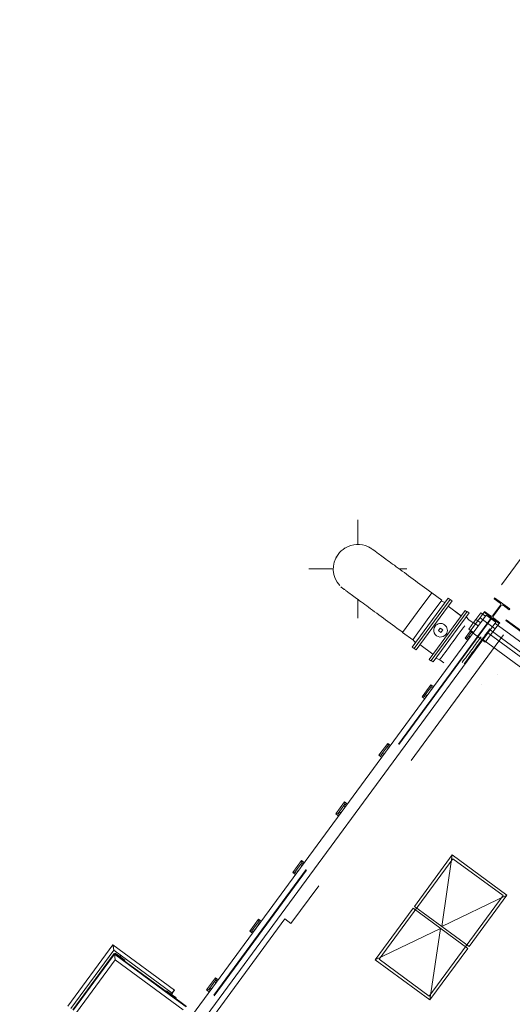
# Model space of a CAD drawing. Header units: metres. Extents: x 135583 to 135939, y 457896 to 458258.
# Tile 414 of 599: x 135799.52 to 135805.84, y 457975.92 to 457988.56. Entities that reach past the tile are written whole.
import ezdxf

# ---------------------------------------------------------------- set-up
doc = ezdxf.new("R2010")
doc.units = ezdxf.units.M
doc.linetypes.add('Hidden', pattern=[4, 2, -2])
doc.layers.add('NIEUWE INSTALLATIE', color=250, linetype='Continuous', lineweight=0)

msp = doc.modelspace()

# ---------------------------------------------------------------- linework, layer by layer
at = {"layer": 'NIEUWE INSTALLATIE', "linetype": 'Hidden'}
for p, q in [((135805.702, 457981.304), (135811.03, 457988.557)), ((135805.702, 457981.304), (135811.03, 457988.557)), ((135805.567, 457980.873), (135801.119, 457974.819)), ((135805.572, 457980.868), (135801.125, 457974.814)), ((135805.4, 457980.843), (135805.371, 457980.803)), ((135805.4, 457980.843), (135805.371, 457980.803)), ((135805.566, 457980.873), (135805.396, 457980.641)), ((135805.566, 457980.873), (135805.396, 457980.641)), ((135805.572, 457980.868), (135805.402, 457980.637)), ((135805.572, 457980.868), (135805.402, 457980.637)), ((135805.623, 457980.741), (135805.43, 457980.883)), ((135805.623, 457980.741), (135805.43, 457980.883)), ((135805.574, 457980.883), (135805.566, 457980.873)), ((135805.574, 457980.883), (135805.566, 457980.873)), ((135805.58, 457980.879), (135805.572, 457980.868)), ((135805.58, 457980.879), (135805.572, 457980.868)), ((135805.728, 457980.664), (135803.004, 457976.957)), ((135805.728, 457980.664), (135803.004, 457976.957)), ((135805.46, 457980.595), (135805.339, 457980.683)), ((135805.46, 457980.595), (135805.339, 457980.683)), ((135805.564, 457980.661), (135805.594, 457980.701)), ((135805.564, 457980.661), (135805.594, 457980.701)), ((135804.808, 457979.961), (135804.803, 457979.967)), ((135804.803, 457979.967), (135804.803, 457979.959)), ((135804.803, 457979.959), (135804.806, 457979.957)), ((135804.806, 457979.957), (135804.808, 457979.961)), ((135804.133, 457976.5), (135805.08, 457977.79)), ((135805.08, 457977.79), (135805.725, 457977.316)), ((135804.778, 457976.027), (135805.725, 457977.316)), ((135802.924, 457977.017), (135797.417, 457969.522)), ((135802.924, 457977.017), (135797.417, 457969.522)), ((135803.004, 457976.957), (135802.924, 457977.017)), ((135803.004, 457976.957), (135802.924, 457977.017)), ((135800.208, 457975.753), (135800.751, 457976.491)), ((135800.208, 457975.753), (135800.751, 457976.491)), ((135800.213, 457975.849), (135800.737, 457976.562)), ((135800.213, 457975.849), (135800.737, 457976.562)), ((135800.739, 457976.565), (135801.602, 457975.931)), ((135800.739, 457976.565), (135801.602, 457975.931)), ((135800.751, 457976.491), (135800.74, 457976.564)), ((135800.74, 457976.564), (135800.751, 457976.491)), ((135800.751, 457976.491), (135800.74, 457976.564)), ((135800.74, 457976.564), (135800.751, 457976.491)), ((135800.751, 457976.491), (135801.621, 457975.852)), ((135800.751, 457976.491), (135801.621, 457975.852)), ((135804.133, 457976.5), (135804.778, 457976.027)), ((135801.947, 457976.112), (135801.922, 457976.108)), ((135801.922, 457976.108), (135801.956, 457976.083)), ((135801.966, 457976.101), (135801.947, 457976.112)), ((135801.958, 457976.082), (135801.966, 457976.101)), ((135801.956, 457976.083), (135801.958, 457976.082))]:
    msp.add_line(p, q, dxfattribs=at)
at = {"layer": 'NIEUWE INSTALLATIE'}
for p, q in [((135803.861, 457981.818), (135803.861, 457982.138)), ((135803.231, 457981.508), (135803.551, 457981.508)), ((135804.393, 457981.508), (135804.491, 457981.508)), ((135804.623, 457980.949), (135804.809, 457981.203)), ((135804.809, 457981.203), (135804.623, 457980.949)), ((135804.938, 457981.108), (135804.809, 457981.203)), ((135803.861, 457980.878), (135803.861, 457981.118)), ((135804.584, 457980.487), (135805.045, 457981.116)), ((135804.608, 457980.469), (135805.07, 457981.098)), ((135804.938, 457981.108), (135804.752, 457980.854)), ((135805.18, 457980.911), (135805.019, 457981.029)), ((135805.186, 457980.907), (135805.019, 457981.029)), ((135805.07, 457981.098), (135805.045, 457981.116)), ((135805.691, 457981.042), (135805.593, 457980.91)), ((135805.6, 457980.905), (135805.697, 457981.037)), ((135805.616, 457981.137), (135805.609, 457981.127)), ((135805.609, 457981.127), (135805.686, 457981.071)), ((135805.81, 457980.995), (135805.616, 457981.137)), ((135805.726, 457981.042), (135805.803, 457980.985)), ((135805.509, 457980.915), (135801.061, 457974.861)), ((135804.436, 457980.695), (135804.623, 457980.949)), ((135804.623, 457980.949), (135804.436, 457980.695)), ((135805.236, 457980.975), (135804.775, 457980.347)), ((135804.802, 457980.333), (135805.264, 457980.962)), ((135805.288, 457980.944), (135804.826, 457980.316)), ((135805.261, 457980.957), (135805.236, 457980.975)), ((135805.288, 457980.944), (135805.264, 457980.962)), ((135805.438, 457980.946), (135805.376, 457980.861)), ((135805.48, 457980.952), (135805.4, 457980.843)), ((135805.48, 457980.952), (135805.4, 457980.843)), ((135805.499, 457980.901), (135805.438, 457980.946)), ((135805.487, 457980.961), (135805.48, 457980.952)), ((135805.48, 457980.952), (135805.674, 457980.81)), ((135805.564, 457980.905), (135805.487, 457980.961)), ((135805.509, 457980.915), (135805.63, 457980.826)), ((135805.803, 457980.985), (135805.81, 457980.995)), ((135801.182, 457974.772), (135805.63, 457980.826)), ((135804.752, 457980.854), (135804.565, 457980.6)), ((135805.35, 457980.775), (135805.237, 457980.621)), ((135805.287, 457980.855), (135805.252, 457980.895)), ((135805.346, 457980.821), (135805.284, 457980.736)), ((135805.342, 457980.815), (135805.287, 457980.855)), ((135805.371, 457980.803), (135805.303, 457980.71)), ((135805.371, 457980.803), (135805.303, 457980.71)), ((135805.346, 457980.821), (135805.376, 457980.861)), ((135805.346, 457980.821), (135805.407, 457980.776)), ((135805.376, 457980.861), (135805.437, 457980.816)), ((135805.594, 457980.701), (135805.674, 457980.81)), ((135805.594, 457980.701), (135805.674, 457980.81)), ((135805.681, 457980.819), (135805.604, 457980.876)), ((135809.045, 457978.296), (135805.62, 457980.812)), ((135805.674, 457980.81), (135805.681, 457980.819)), ((135805.763, 457980.856), (135805.759, 457980.849)), ((135805.988, 457980.68), (135805.759, 457980.849)), ((135805.763, 457980.856), (135805.993, 457980.687)), ((135804.436, 457980.695), (135804.565, 457980.6)), ((135804.918, 457980.75), (135804.894, 457980.718)), ((135804.894, 457980.718), (135804.926, 457980.694)), ((135804.95, 457980.727), (135804.918, 457980.75)), ((135804.926, 457980.694), (135804.95, 457980.727)), ((135805.265, 457980.626), (135805.318, 457980.698)), ((135805.345, 457980.691), (135805.284, 457980.736)), ((135805.339, 457980.683), (135805.303, 457980.71)), ((135805.339, 457980.683), (135805.303, 457980.71)), ((135805.496, 457980.568), (135805.564, 457980.661)), ((135805.496, 457980.568), (135805.564, 457980.661)), ((135805.528, 457980.687), (135808.953, 457978.171)), ((135805.557, 457980.728), (135808.983, 457978.211)), ((135804.658, 457980.538), (135804.825, 457980.415)), ((135804.658, 457980.538), (135804.825, 457980.415)), ((135805.237, 457980.621), (135805.265, 457980.626)), ((135805.237, 457980.621), (135805.274, 457980.595)), ((135805.286, 457980.611), (135805.265, 457980.626)), ((135805.496, 457980.568), (135805.46, 457980.595)), ((135805.496, 457980.568), (135805.46, 457980.595)), ((135808.886, 457978.09), (135805.466, 457980.603)), ((135804.584, 457980.487), (135804.608, 457980.469)), ((135804.775, 457980.347), (135804.799, 457980.329)), ((135804.799, 457980.329), (135804.802, 457980.334)), ((135804.802, 457980.333), (135804.826, 457980.316)), ((135804.862, 457980.365), (135804.911, 457980.343)), ((135804.911, 457980.343), (135804.966, 457980.303)), ((135805.658, 457980.157), (135805.658, 457980.157)), ((135804.797, 457980.022), (135804.685, 457979.869)), ((135804.834, 457979.996), (135804.797, 457980.022)), ((135804.801, 457979.994), (135804.797, 457980.022)), ((135805.451, 457980.026), (135805.451, 457980.025)), ((135804.712, 457979.874), (135804.801, 457979.994)), ((135804.801, 457979.994), (135804.822, 457979.979)), ((135804.685, 457979.869), (135804.712, 457979.874)), ((135804.685, 457979.869), (135804.721, 457979.842)), ((135804.733, 457979.859), (135804.712, 457979.874)), ((135804.244, 457979.27), (135804.132, 457979.117)), ((135804.281, 457979.243), (135804.244, 457979.27)), ((135804.249, 457979.242), (135804.244, 457979.27)), ((135804.16, 457979.121), (135804.249, 457979.242)), ((135804.249, 457979.242), (135804.269, 457979.227)), ((135804.132, 457979.117), (135804.16, 457979.121)), ((135804.132, 457979.117), (135804.168, 457979.09)), ((135804.18, 457979.106), (135804.16, 457979.121)), ((135803.692, 457978.518), (135803.579, 457978.365)), ((135803.728, 457978.491), (135803.692, 457978.518)), ((135803.696, 457978.49), (135803.692, 457978.518)), ((135803.607, 457978.369), (135803.696, 457978.49)), ((135803.696, 457978.49), (135803.717, 457978.475)), ((135803.579, 457978.365), (135803.607, 457978.369)), ((135803.579, 457978.365), (135803.616, 457978.338)), ((135803.628, 457978.354), (135803.607, 457978.369)), ((135803.139, 457977.766), (135803.027, 457977.613)), ((135803.176, 457977.739), (135803.139, 457977.766)), ((135803.143, 457977.738), (135803.139, 457977.766)), ((135805.073, 457977.839), (135804.587, 457977.178)), ((135804.938, 457976.92), (135805.073, 457977.839)), ((135805.774, 457977.324), (135805.073, 457977.839)), ((135803.027, 457977.613), (135803.055, 457977.617)), ((135803.055, 457977.617), (135803.143, 457977.738)), ((135803.075, 457977.602), (135803.055, 457977.617)), ((135803.143, 457977.738), (135803.164, 457977.723)), ((135803.027, 457977.613), (135803.063, 457977.586)), ((135804.938, 457976.92), (135805.774, 457977.324)), ((135805.288, 457976.663), (135805.774, 457977.324)), ((135804.569, 457977.154), (135804.084, 457976.493)), ((135805.271, 457976.639), (135804.569, 457977.154)), ((135804.587, 457977.178), (135805.288, 457976.663)), ((135802.587, 457977.014), (135802.474, 457976.861)), ((135802.502, 457976.865), (135802.591, 457976.986)), ((135802.623, 457976.987), (135802.587, 457977.014)), ((135802.591, 457976.986), (135802.587, 457977.014)), ((135802.591, 457976.986), (135802.611, 457976.971)), ((135802.474, 457976.861), (135802.502, 457976.865)), ((135802.474, 457976.861), (135802.511, 457976.834)), ((135802.587, 457976.981), (135802.502, 457976.865)), ((135802.502, 457976.865), (135802.518, 457976.853)), ((135802.518, 457976.853), (135802.502, 457976.865)), ((135802.523, 457976.85), (135802.593, 457976.951)), ((135802.611, 457976.971), (135802.587, 457976.981)), ((135802.588, 457976.954), (135802.595, 457976.96)), ((135802.593, 457976.951), (135802.588, 457976.954)), ((135802.595, 457976.96), (135802.602, 457976.958)), ((135802.602, 457976.958), (135802.611, 457976.971)), ((135804.084, 457976.493), (135804.92, 457976.896)), ((135804.785, 457975.978), (135804.92, 457976.896)), ((135802.518, 457976.853), (135802.523, 457976.85)), ((135800.721, 457976.684), (135800.142, 457975.896)), ((135800.181, 457975.867), (135800.732, 457976.617)), ((135801.51, 457976.105), (135800.721, 457976.684)), ((135800.732, 457976.617), (135801.481, 457976.066)), ((135804.785, 457975.978), (135805.271, 457976.639)), ((135800.738, 457976.575), (135800.205, 457975.85)), ((135800.212, 457975.845), (135800.74, 457976.564)), ((135801.463, 457976.042), (135800.738, 457976.575)), ((135800.738, 457976.575), (135800.74, 457976.564)), ((135800.74, 457976.564), (135801.459, 457976.036)), ((135800.745, 457976.57), (135800.751, 457976.578)), ((135800.748, 457976.575), (135800.745, 457976.57)), ((135800.745, 457976.57), (135800.849, 457976.493)), ((135800.871, 457976.489), (135800.748, 457976.575)), ((135800.751, 457976.578), (135800.871, 457976.489)), ((135800.807, 457976.537), (135800.819, 457976.553)), ((135800.818, 457976.546), (135800.807, 457976.537)), ((135800.807, 457976.537), (135800.813, 457976.532)), ((135800.815, 457976.531), (135800.807, 457976.537)), ((135800.813, 457976.532), (135800.815, 457976.531)), ((135800.827, 457976.547), (135800.815, 457976.531)), ((135800.815, 457976.531), (135800.818, 457976.546)), ((135800.849, 457976.493), (135800.865, 457976.481)), ((135800.865, 457976.481), (135800.871, 457976.489)), ((135800.871, 457976.489), (135800.865, 457976.481)), ((135804.084, 457976.493), (135804.785, 457975.978)), ((135802.034, 457976.262), (135801.922, 457976.108)), ((135801.949, 457976.113), (135802.038, 457976.234)), ((135802.071, 457976.235), (135802.034, 457976.262)), ((135802.038, 457976.234), (135802.034, 457976.262)), ((135802.038, 457976.234), (135802.059, 457976.219)), ((135801.51, 457976.105), (135801.492, 457976.081)), ((135801.922, 457976.108), (135801.949, 457976.113)), ((135801.922, 457976.108), (135801.958, 457976.082)), ((135801.97, 457976.098), (135801.949, 457976.113)), ((135801.403, 457976.087), (135801.409, 457976.095)), ((135801.406, 457976.091), (135801.404, 457976.086)), ((135801.404, 457976.086), (135801.519, 457976.001)), ((135801.528, 457976.007), (135801.406, 457976.091)), ((135801.409, 457976.095), (135801.53, 457976.006)), ((135801.463, 457976.042), (135801.459, 457976.036)), ((135801.459, 457976.036), (135801.463, 457976.042)), ((135801.66, 457975.888), (135801.459, 457976.036)), ((135801.463, 457976.042), (135801.665, 457975.894)), ((135801.465, 457976.053), (135801.477, 457976.07)), ((135801.473, 457976.047), (135801.465, 457976.053)), ((135801.485, 457976.064), (135801.473, 457976.047)), ((135801.485, 457976.072), (135801.483, 457976.069)), ((135801.488, 457976.076), (135801.485, 457976.072)), ((135801.492, 457976.081), (135801.488, 457976.076)), ((135801.519, 457976.001), (135801.524, 457975.998)), ((135801.524, 457975.998), (135801.528, 457976.007)), ((135801.53, 457976.006), (135801.524, 457975.998))]:
    msp.add_line(p, q, dxfattribs=at)
at = {"layer": 'NIEUWE INSTALLATIE', "extrusion": (0, 0, -1)}
for p, q in [((135805.021, 457981.133), (135804.56, 457980.505)), ((135805.045, 457981.116), (135804.584, 457980.487)), ((135804.98, 457981.078), (135804.929, 457981.095)), ((135805.045, 457981.116), (135805.021, 457981.133)), ((135804.568, 457980.604), (135804.6, 457980.56)), ((135804.56, 457980.505), (135804.584, 457980.487))]:
    msp.add_line(p, q, dxfattribs=at)
at = {"layer": 'NIEUWE INSTALLATIE', "flags": 128}
for points in [[(135804.809, 457981.203), (135804.779, 457981.225), (135804.748, 457981.247), (135804.718, 457981.27), (135804.688, 457981.292), (135804.658, 457981.314), (135804.628, 457981.336), (135804.599, 457981.357), (135804.57, 457981.379), (135804.541, 457981.4), (135804.513, 457981.421), (135804.485, 457981.441), (135804.458, 457981.461), (135804.431, 457981.481), (135804.405, 457981.5), (135804.379, 457981.519), (135804.354, 457981.537), (135804.33, 457981.555), (135804.307, 457981.572), (135804.285, 457981.588), (135804.263, 457981.604), (135804.242, 457981.619), (135804.222, 457981.634), (135804.203, 457981.648), (135804.185, 457981.661), (135804.168, 457981.674), (135804.153, 457981.685), (135804.138, 457981.696), (135804.124, 457981.706), (135804.111, 457981.716), (135804.099, 457981.724), (135804.089, 457981.732), (135804.08, 457981.739), (135804.072, 457981.745), (135804.065, 457981.75), (135804.059, 457981.754), (135804.054, 457981.758), (135804.051, 457981.76), (135804.049, 457981.762), (135804.048, 457981.762)], [(135803.675, 457981.255), (135803.675, 457981.254), (135803.677, 457981.253), (135803.68, 457981.251), (135803.684, 457981.247), (135803.69, 457981.243), (135803.697, 457981.239), (135803.704, 457981.233), (135803.713, 457981.226), (135803.724, 457981.219), (135803.735, 457981.21), (135803.747, 457981.201), (135803.761, 457981.191), (135803.775, 457981.181), (135803.791, 457981.169), (135803.808, 457981.157), (135803.825, 457981.144), (135803.844, 457981.13), (135803.864, 457981.116), (135803.884, 457981.101), (135803.906, 457981.085), (135803.928, 457981.069), (135803.951, 457981.052), (135803.975, 457981.034), (135804, 457981.016), (135804.025, 457980.997), (135804.051, 457980.978), (135804.077, 457980.959), (135804.104, 457980.939), (135804.132, 457980.919), (135804.16, 457980.898), (135804.189, 457980.877), (135804.218, 457980.855), (135804.247, 457980.834), (135804.277, 457980.812), (135804.307, 457980.79), (135804.337, 457980.768), (135804.367, 457980.746), (135804.398, 457980.723), (135804.428, 457980.701), (135804.436, 457980.695)]]:
    msp.add_lwpolyline(points, dxfattribs=at)
at = {"layer": 'NIEUWE INSTALLATIE'}
for centre, radius, start, end in [((135803.861, 457981.508), 0.315, 64.946, 120.534), ((135803.861, 457981.508), 0.315, 58.1822, 64.1111), ((135803.861, 457981.508), 0.315, 53.696, 62.0892), ((135803.861, 457981.508), 0.315, 143.696, 222.446), ((135803.861, 457981.508), 0.315, 150, 152.1025), ((135803.861, 457981.508), 0.315, 121.196, 143.696), ((135803.861, 457981.508), 0.315, 226.4358, 234.9928), ((135803.861, 457981.508), 0.315, 235.4934, 237.0391), ((135804.922, 457980.722), 0.0875, 143.696, 323.696), ((135804.922, 457980.722), 0.0875, 323.696, 143.696)]:
    msp.add_arc(centre, radius, start, end, dxfattribs=at)
for centre, major_axis, ratio, start_param, end_param in [((135805.674, 457981.054), (0.0079, -0.0195), 1, 0.553574, 2.124371), ((135805.714, 457981.025), (-0.0169, 0.0124), 1, 4.712389, 6.283185), ((135805.577, 457980.922), (0.0136, -0.016), 1, 4.944213, 6.515009), ((135805.616, 457980.893), (0.0079, -0.0195), 1, 3.695167, 5.265963), ((135805.099, 457980.599), (0.188, 0.256), 0.000001, 0.785398, 3.141593)]:
    msp.add_ellipse(centre, major_axis=major_axis, ratio=ratio, start_param=start_param, end_param=end_param, dxfattribs=at)
at = {"layer": 'NIEUWE INSTALLATIE', "linetype": 'Hidden'}
for centre, end_param in [((135805.327, 457980.431), 6.146376), ((135805.327, 457980.431), 6.146376), ((135805.303, 457980.449), 5.354021), ((135805.303, 457980.449), 5.354021)]:
    msp.add_ellipse(centre, major_axis=(0.231, 0.314), ratio=0.000001, start_param=4.248021, end_param=end_param, dxfattribs=at)
at = {"layer": 'NIEUWE INSTALLATIE', "extrusion": (0, 0, -1)}
for centre, major_axis, ratio, start_param, end_param in [((135805.3, 457980.631), (-0.00136, 0.0089), 1, 3.926991, 5.497787), ((135805.3, 457980.631), (-0.00136, 0.0089), 1, 5.497787, 7.068584), ((135804.747, 457979.879), (-0.00136, 0.0089), 1, 5.497787, 7.068584), ((135804.807, 457979.959), (0.00533, 0.00725), 1, 3.141593, 4.712389), ((135804.807, 457979.959), (0.00533, 0.00725), 1, 4.712389, 6.283185), ((135804.747, 457979.879), (-0.00136, 0.0089), 1, 3.926991, 5.497787), ((135804.195, 457979.127), (-0.00136, 0.0089), 1, 3.926991, 5.497787), ((135804.195, 457979.127), (-0.00136, 0.0089), 1, 5.497787, 7.068584), ((135804.254, 457979.207), (0.00533, 0.00725), 1, 3.141593, 4.712389), ((135804.254, 457979.207), (0.00533, 0.00725), 1, 4.712389, 6.283185), ((135803.642, 457978.375), (-0.00136, 0.0089), 1, 3.926991, 5.497787), ((135803.642, 457978.375), (-0.00136, 0.0089), 1, 5.497787, 7.068584), ((135803.701, 457978.455), (0.00533, 0.00725), 1, 3.141593, 4.712389), ((135803.701, 457978.455), (0.00533, 0.00725), 1, 4.712389, 6.283185), ((135803.09, 457977.622), (-0.00136, 0.0089), 1, 3.926991, 5.497787), ((135803.09, 457977.622), (-0.00136, 0.0089), 1, 5.497787, 7.068584), ((135803.149, 457977.703), (0.00533, 0.00725), 1, 3.141593, 4.712389), ((135803.149, 457977.703), (0.00533, 0.00725), 1, 4.712389, 6.283185), ((135802.537, 457976.87), (-0.00136, 0.0089), 1, 3.926991, 5.497787), ((135802.537, 457976.87), (-0.00136, 0.0089), 1, 5.497787, 7.068584), ((135802.596, 457976.951), (0.00533, 0.00725), 1, 3.141593, 4.712389), ((135802.596, 457976.951), (0.00533, 0.00725), 1, 4.712389, 6.283185), ((135801.495, 457976.086), (0.0143, 0.0195), 0.000001, 0, 5.063268), ((135801.495, 457976.086), (0.0143, 0.0195), 0.000001, 0, 3.926991), ((135801.495, 457976.086), (0.0143, 0.0195), 0.000001, 5.067619, 5.327869), ((135801.495, 457976.086), (0.0143, 0.0195), 0.000001, 5.331155, 5.497787), ((135801.495, 457976.086), (-0.0143, -0.0195), 0.000001, 2.490222, 2.617994), ((135801.984, 457976.118), (-0.00136, 0.0089), 1, 3.926991, 5.497787), ((135801.984, 457976.118), (-0.00136, 0.0089), 1, 5.497787, 7.068584), ((135802.044, 457976.199), (0.00533, 0.00725), 1, 3.141593, 4.712389), ((135802.044, 457976.199), (0.00533, 0.00725), 1, 4.712389, 6.283185), ((135801.495, 457976.086), (0.0178, 0.0163), 1, 2.737991, 2.872999)]:
    msp.add_ellipse(centre, major_axis=major_axis, ratio=ratio, start_param=start_param, end_param=end_param, dxfattribs=at)
at = {"layer": 'NIEUWE INSTALLATIE'}
msp.add_ellipse((135801.495, 457976.086), major_axis=(0.0143, 0.0195), ratio=0.000001, dxfattribs=at)
msp.add_open_spline([(135800.721, 457976.684), (135800.721, 457976.684), (135800.721, 457976.684), (135800.722, 457976.682), (135800.722, 457976.68), (135800.722, 457976.678), (135800.723, 457976.676), (135800.723, 457976.674), (135800.723, 457976.671), (135800.724, 457976.668), (135800.724, 457976.666), (135800.724, 457976.664), (135800.725, 457976.662), (135800.725, 457976.659), (135800.725, 457976.657), (135800.726, 457976.655), (135800.726, 457976.653), (135800.726, 457976.651), (135800.727, 457976.649), (135800.727, 457976.646), (135800.727, 457976.644), (135800.728, 457976.642), (135800.728, 457976.64), (135800.728, 457976.638), (135800.729, 457976.636), (135800.729, 457976.634), (135800.729, 457976.632), (135800.73, 457976.63), (135800.73, 457976.627), (135800.73, 457976.625), (135800.731, 457976.623), (135800.731, 457976.621), (135800.731, 457976.619), (135800.731, 457976.618), (135800.732, 457976.617), (135800.732, 457976.617)], degree=3, knots=[0, 0, 0, 0, 0.083333, 0.125, 0.166667, 0.208333, 0.229167, 0.25, 0.291667, 0.333333, 0.354167, 0.375, 0.395833, 0.416667, 0.4375, 0.458333, 0.479167, 0.5, 0.520833, 0.541667, 0.5625, 0.583333, 0.604167, 0.625, 0.645833, 0.666667, 0.6875, 0.708333, 0.75, 0.770833, 0.791667, 0.833333, 0.875, 0.916667, 1, 1, 1, 1], dxfattribs=at)
for points in [[(135801.51, 457976.105), (135801.511, 457976.104), (135801.512, 457976.104), (135801.513, 457976.103)], [(135801.485, 457976.064), (135801.483, 457976.065), (135801.482, 457976.065), (135801.481, 457976.066)]]:
    msp.add_open_spline(points, degree=3, dxfattribs=at)

doc.saveas('drawing.dxf')
